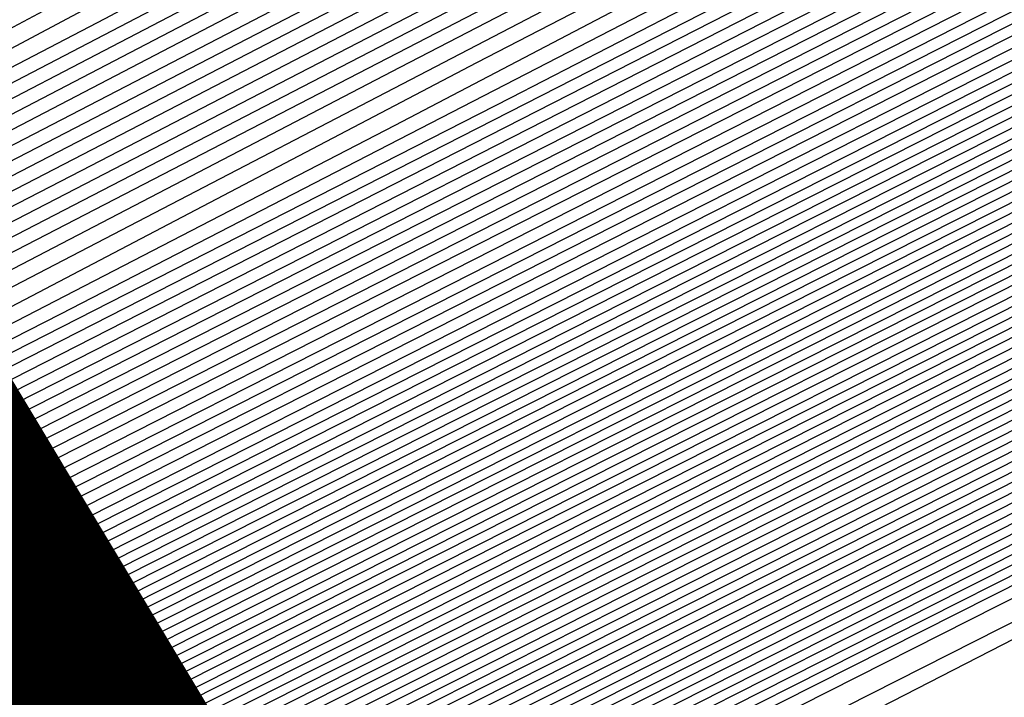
# Model space of a CAD drawing. Extents: x 3249832 to 3255657, y 13789405 to 13793316.
# Tile 428 of 656: x 3254723.48 to 3254725.01, y 13790592.61 to 13790593.66. Entities that reach past the tile are written whole.
import ezdxf

# ---------------------------------------------------------------- set-up
doc = ezdxf.new("R2010")
doc.units = 0
doc.header["$LTSCALE"] = 100
doc.header["$MEASUREMENT"] = 0
for name, color, linetype in [('GRATIO_CON', 10, 'CONTINUOUS'), ('GRATIO_ICON', 7, 'CONTINUOUS'), ('TARGETS_EAST', 7, 'CONTINUOUS')]:
    doc.layers.add(name, color=color, linetype=linetype)

# ---------------------------------------------------------------- blocks, each defined once
blk = doc.blocks.new('Gratio_032316_contours')
at = {"layer": 'GRATIO_CON', "color": 1, "linetype": 'Continuous', "flags": 128}
for points in [[(3254691.847, 13790576.3333), (3254701.1077, 13790580.8598), (3254708.9739, 13790584.7162), (3254713.3691, 13790586.8735), (3254714.9885, 13790587.6701), (3254715.2202, 13790587.7861), (3254715.2212, 13790587.788), (3254715.2224, 13790587.7893), (3254715.2235, 13790587.79), (3254715.2737, 13790587.8141), (3254715.6201, 13790587.9821), (3254716.5592, 13790588.4384), (3254718.2391, 13790589.2556), (3254720.2133, 13790590.2189), (3254721.8868, 13790591.0414), (3254722.8136, 13790591.5079), (3254723.1433, 13790591.6893), (3254723.1747, 13790591.7283), (3254723.5023, 13790591.9176), (3254725.9041, 13790593.1509), (3254732.4543, 13790596.4719), (3254744.2245, 13790602.4199), (3254758.2779, 13790609.5152)], [(3254687.5981, 13790574.316), (3254694.5631, 13790577.6954), (3254702.7425, 13790581.6935), (3254709.6903, 13790585.0996), (3254713.5723, 13790587.005), (3254715.0027, 13790587.7087), (3254715.2076, 13790587.8111), (3254715.2155, 13790587.8162), (3254715.2646, 13790587.8408), (3254715.3952, 13790587.9046), (3254715.6275, 13790588.0179), (3254715.8997, 13790588.1512), (3254716.1297, 13790588.2654), (3254716.6303, 13790588.5199), (3254719.2939, 13790589.8681), (3254726.4082, 13790593.462), (3254739.168, 13790599.9031), (3254754.3988, 13790607.5903), (3254767.8337, 13790614.3719), (3254776.2164, 13790618.6078)], [(3254651.0069, 13790556.9616), (3254655.5123, 13790559.1072), (3254661.3217, 13790561.894), (3254668.1197, 13790565.1602), (3254674.8023, 13790568.3631), (3254680.0684, 13790570.8643), (3254683.1747, 13790572.3015), (3254685.6089, 13790573.4148), (3254689.4165, 13790575.2204), (3254695.9211, 13790578.3765), (3254703.5599, 13790582.1103), (3254710.0485, 13790585.2913), (3254713.674, 13790587.0708), (3254715.0098, 13790587.728), (3254715.2012, 13790587.8237), (3254715.5767, 13790588.0145), (3254718.1988, 13790589.3384), (3254725.3135, 13790592.9288), (3254738.0825, 13790599.3724), (3254753.3307, 13790607.0675), (3254766.7985, 13790613.8657), (3254775.2332, 13790618.1281)], [(3254651.9652, 13790557.4392), (3254656.6382, 13790559.6653), (3254662.6638, 13790562.5558), (3254669.7147, 13790565.9438), (3254676.6453, 13790569.2668), (3254682.1055, 13790571.8639), (3254685.3036, 13790573.3493), (3254687.6804, 13790574.4392), (3254691.2349, 13790576.1249), (3254697.2791, 13790579.0576), (3254704.3773, 13790582.5271), (3254710.4067, 13790585.483), (3254713.7756, 13790587.1366), (3254715.0169, 13790587.7472), (3254715.1948, 13790587.8363), (3254715.5637, 13790588.0238), (3254718.1399, 13790589.3246), (3254725.1298, 13790592.8522), (3254737.6771, 13790599.1838), (3254752.6727, 13790606.7516), (3254765.9448, 13790613.4511), (3254774.3039, 13790617.6754)], [(3254652.9236, 13790557.9168), (3254657.7641, 13790560.2233), (3254664.0059, 13790563.2177), (3254671.3097, 13790566.7274), (3254678.4883, 13790570.1706), (3254684.1427, 13790572.8635), (3254687.4325, 13790574.3972), (3254689.7518, 13790575.4635), (3254693.0532, 13790577.0293), (3254698.6371, 13790579.7386), (3254705.1948, 13790582.9439), (3254710.7649, 13790585.6747), (3254713.8772, 13790587.2023), (3254715.024, 13790587.7665), (3254715.1884, 13790587.8489), (3254715.5508, 13790588.0331), (3254718.0809, 13790589.3107), (3254724.9462, 13790592.7755), (3254737.2717, 13790598.9953), (3254752.0148, 13790606.4357), (3254765.0911, 13790613.0365), (3254773.3746, 13790617.2228)], [(3254651.3, 13790557.2133), (3254654.8403, 13790558.872), (3254660.0158, 13790561.3394), (3254666.6901, 13790564.5414), (3254674.4997, 13790568.2945), (3254682.1743, 13790571.9781), (3254688.2171, 13790574.8626), (3254691.6904, 13790576.4929), (3254693.8947, 13790577.5121), (3254696.69, 13790578.8381), (3254701.3532, 13790581.1008), (3254706.8296, 13790583.7776), (3254711.4814, 13790586.0581), (3254714.0805, 13790587.3339), (3254715.0382, 13790587.8051), (3254715.1756, 13790587.8741), (3254715.5248, 13790588.0517), (3254717.9631, 13790589.2831), (3254724.5788, 13790592.6221), (3254736.4608, 13790598.6182), (3254750.699, 13790605.8039), (3254763.3837, 13790612.2073), (3254771.5159, 13790616.3175)], [(3254652.1439, 13790557.6356), (3254655.7986, 13790559.3495), (3254661.1417, 13790561.8975), (3254668.0321, 13790565.2032), (3254676.0946, 13790569.078), (3254684.0173, 13790572.8819), (3254690.2542, 13790575.8622), (3254693.8193, 13790577.5407), (3254695.9661, 13790578.5364), (3254698.5083, 13790579.7426), (3254702.7112, 13790581.7819), (3254707.647, 13790584.1944), (3254711.8396, 13790586.2498), (3254714.1821, 13790587.3996), (3254715.0454, 13790587.8244), (3254715.1692, 13790587.8867), (3254715.5119, 13790588.061), (3254717.9042, 13790589.2693), (3254724.3952, 13790592.5454), (3254736.0554, 13790598.4297), (3254750.0411, 13790605.488), (3254762.53, 13790611.7927), (3254770.5866, 13790615.8649), (3254774.8217, 13790618.021)], [(3254692.2914, 13790576.8618), (3254695.9482, 13790578.5886), (3254698.0375, 13790579.5607), (3254700.3267, 13790580.647), (3254704.0693, 13790582.4629), (3254708.4644, 13790584.6112), (3254712.1978, 13790586.4415), (3254714.2838, 13790587.4654), (3254715.0525, 13790587.8436), (3254715.1628, 13790587.899), (3254715.1638, 13790587.9005), (3254715.1651, 13790587.902), (3254715.1662, 13790587.9033), (3254715.5018, 13790588.0733), (3254717.8471, 13790589.2573), (3254724.2124, 13790592.4695), (3254735.6502, 13790598.2414), (3254749.3832, 13790605.1722), (3254761.6763, 13790611.3781), (3254769.6572, 13790615.4123), (3254773.9041, 13790617.5743)], [(3254687.7034, 13790574.6894), (3254694.3286, 13790577.8614), (3254698.0771, 13790579.6365), (3254700.109, 13790580.5851), (3254702.1451, 13790581.5514), (3254705.4273, 13790583.144), (3254709.2818, 13790585.0281), (3254712.556, 13790586.6332), (3254714.3854, 13790587.5311), (3254715.0596, 13790587.8629), (3254715.1564, 13790587.9115), (3254715.1574, 13790587.913), (3254715.1587, 13790587.9145), (3254715.1597, 13790587.9158), (3254715.4888, 13790588.0826), (3254717.7882, 13790589.2435), (3254724.0287, 13790592.3929), (3254735.2448, 13790598.0529), (3254748.7253, 13790604.8563), (3254760.8226, 13790610.9635), (3254768.7279, 13790614.9597), (3254772.9866, 13790617.1276)], [(3254691.3894, 13790576.4969), (3254698.4029, 13790579.8606), (3254702.3349, 13790581.7322), (3254704.2518, 13790582.6337), (3254705.7818, 13790583.3603), (3254708.1433, 13790584.5061), (3254710.9167, 13790585.8617), (3254713.2724, 13790587.0166), (3254714.5887, 13790587.6627), (3254715.0738, 13790587.9014), (3254715.1436, 13790587.9366), (3254715.1446, 13790587.938), (3254715.1458, 13790587.9395), (3254715.1469, 13790587.941), (3254715.4628, 13790588.1013), (3254717.6703, 13790589.2159), (3254723.6614, 13790592.2395), (3254734.4339, 13790597.6758), (3254747.4094, 13790604.2245), (3254759.1152, 13790610.1344), (3254766.8692, 13790614.0544), (3254771.1515, 13790616.2343)], [(3254684.0695, 13790572.9958), (3254693.2324, 13790577.4007), (3254700.4401, 13790580.8601), (3254704.4638, 13790582.78), (3254706.3233, 13790583.658), (3254707.6001, 13790584.2647), (3254709.5014, 13790585.1872), (3254711.7343, 13790586.2788), (3254713.6314, 13790587.2092), (3254714.6921, 13790587.7304), (3254715.0837, 13790587.9238), (3254715.1405, 13790587.9531), (3254715.4499, 13790588.1105), (3254717.6114, 13790589.2021), (3254723.4777, 13790592.1629), (3254734.0285, 13790597.4873), (3254746.7515, 13790603.9086), (3254758.2615, 13790609.7198), (3254765.9399, 13790613.6018), (3254770.2339, 13790615.7876), (3254772.3576, 13790616.8983)], [(3254685.6645, 13790573.7793), (3254695.0754, 13790578.3044), (3254702.4773, 13790581.8597), (3254706.5928, 13790583.8279), (3254708.3947, 13790584.6823), (3254709.4185, 13790585.1691), (3254710.8594, 13790585.8683), (3254712.5517, 13790586.6956), (3254713.9896, 13790587.4009), (3254714.7937, 13790587.7962), (3254715.0908, 13790587.9432), (3254715.1341, 13790587.9658), (3254715.4369, 13790588.1198), (3254717.5524, 13790589.1883), (3254723.294, 13790592.0862), (3254733.6231, 13790597.2988), (3254746.0936, 13790603.5927), (3254757.4078, 13790609.3052), (3254765.0105, 13790613.1491), (3254769.3164, 13790615.3409), (3254771.4825, 13790616.4728)], [(3254687.2595, 13790574.5629), (3254696.9184, 13790579.2082), (3254704.5144, 13790582.8593), (3254708.7217, 13790584.8757), (3254710.4661, 13790585.7067), (3254711.2369, 13790586.0736), (3254712.2174, 13790586.5494), (3254713.3691, 13790587.1124), (3254714.3478, 13790587.5926), (3254714.8953, 13790587.862), (3254715.0978, 13790587.9625), (3254715.1276, 13790587.9785), (3254715.4239, 13790588.1292), (3254717.4935, 13790589.1745), (3254723.1104, 13790592.0095), (3254733.2176, 13790597.1102), (3254745.4357, 13790603.2768), (3254756.5541, 13790608.8906), (3254764.0812, 13790612.6965), (3254768.3988, 13790614.8943), (3254770.6075, 13790616.0472), (3254771.7108, 13790616.6657)], [(3254690.4495, 13790576.13), (3254700.6044, 13790581.0157), (3254708.5888, 13790584.8585), (3254712.9795, 13790586.9715), (3254714.609, 13790587.7553), (3254714.8736, 13790587.8824), (3254714.9335, 13790587.9115), (3254715.004, 13790587.9462), (3254715.0642, 13790587.9761), (3254715.0986, 13790587.9937), (3254715.112, 13790588.0013), (3254715.1148, 13790588.0038), (3254715.3979, 13790588.1479), (3254717.3756, 13790589.147), (3254722.743, 13790591.8562), (3254732.4068, 13790596.7332), (3254744.1198, 13790602.645), (3254754.8468, 13790608.0614), (3254762.2225, 13790611.7913), (3254766.5637, 13790614.0009), (3254768.8573, 13790615.1961), (3254770.0169, 13790615.8415), (3254770.6619, 13790616.237), (3254771.3382, 13790616.6417)], [(3254691.3246, 13790576.5671), (3254701.2561, 13790581.3455), (3254709.0349, 13790585.09), (3254713.3077, 13790587.1475), (3254714.8826, 13790587.9066), (3254715.1084, 13790588.0164), (3254715.3849, 13790588.1572), (3254717.3167, 13790589.1332), (3254722.5594, 13790591.7795), (3254732.0013, 13790596.5446), (3254743.4619, 13790602.3291), (3254753.9931, 13790607.6468), (3254761.2932, 13790611.3386), (3254765.6461, 13790613.5543), (3254767.9823, 13790614.7706), (3254769.17, 13790615.4294), (3254769.8305, 13790615.8319), (3254770.5233, 13790616.2441), (3254771.6468, 13790616.8582)], [(3254692.0922, 13790576.9523), (3254701.7295, 13790581.5891), (3254709.2424, 13790585.2057), (3254713.3647, 13790587.1907), (3254714.8842, 13790587.9231), (3254715.102, 13790588.0291), (3254715.3719, 13790588.1666), (3254717.2577, 13790589.1194), (3254722.3757, 13790591.7029), (3254731.5959, 13790596.3561), (3254742.804, 13790602.0133), (3254753.1394, 13790607.2322), (3254760.3638, 13790610.886), (3254764.7286, 13790613.1076), (3254767.1072, 13790614.345), (3254768.3231, 13790615.0173), (3254768.9992, 13790615.4268), (3254769.7083, 13790615.8466), (3254770.8588, 13790616.474), (3254772.2008, 13790617.2017)], [(3254683.086, 13790572.6396), (3254692.8597, 13790577.3375), (3254702.2029, 13790581.8327), (3254709.4499, 13790585.3213), (3254713.4218, 13790587.234), (3254714.8858, 13790587.9396), (3254715.0956, 13790588.0417), (3254715.359, 13790588.1759), (3254717.1988, 13790589.1056), (3254722.192, 13790591.6262), (3254731.1905, 13790596.1676), (3254742.1461, 13790601.6974), (3254752.2857, 13790606.8176), (3254759.4345, 13790610.4334), (3254763.811, 13790612.6609), (3254766.2321, 13790613.9195), (3254767.4761, 13790614.6052), (3254768.1678, 13790615.0216), (3254768.8934, 13790615.4491), (3254770.0708, 13790616.0899), (3254771.4446, 13790616.8335)], [(3254685.0376, 13790573.6106), (3254694.3948, 13790578.1075), (3254703.1496, 13790582.3192), (3254709.8648, 13790585.5517), (3254713.5359, 13790587.3196), (3254714.8889, 13790587.9721), (3254715.0828, 13790588.0668), (3254715.333, 13790588.1946), (3254717.0809, 13790589.0781), (3254721.8247, 13790591.4729), (3254730.3796, 13790595.7905), (3254740.8302, 13790601.0656), (3254750.5783, 13790605.9885), (3254757.5758, 13790609.5281), (3254761.9759, 13790611.7676), (3254764.482, 13790613.0684), (3254765.7823, 13790613.781), (3254766.5051, 13790614.2114), (3254767.2635, 13790614.6541), (3254768.4947, 13790615.3216), (3254769.9322, 13790616.0971), (3254771.1334, 13790616.7816)], [(3254686.0134, 13790574.0961), (3254695.1623, 13790578.4926), (3254703.623, 13790582.5627), (3254710.0723, 13790585.6672), (3254713.5929, 13790587.3627), (3254714.8905, 13790587.9885), (3254715.0765, 13790588.0794), (3254715.32, 13790588.2039), (3254717.022, 13790589.0643), (3254721.641, 13790591.3962), (3254729.9742, 13790595.602), (3254740.1723, 13790600.7497), (3254749.7246, 13790605.5739), (3254756.6465, 13790609.0755), (3254761.0584, 13790611.3209), (3254763.6069, 13790612.6429), (3254764.9354, 13790613.3689), (3254765.6738, 13790613.8062), (3254766.4486, 13790614.2565), (3254767.7067, 13790614.9375), (3254769.176, 13790615.729), (3254770.4045, 13790616.4267), (3254771.0551, 13790616.8757), (3254771.2495, 13790617.1191)], [(3254686.9892, 13790574.5817), (3254695.9299, 13790578.8778), (3254704.0964, 13790582.8062), (3254710.2798, 13790585.7827), (3254713.65, 13790587.4058), (3254714.8921, 13790588.0049), (3254715.0701, 13790588.092), (3254715.307, 13790588.2133), (3254716.963, 13790589.0505), (3254721.4573, 13790591.3195), (3254729.5688, 13790595.4135), (3254739.5144, 13790600.4338), (3254748.8709, 13790605.1593)], [(3254687.965, 13790575.0672), (3254696.6974, 13790579.2629), (3254704.5698, 13790583.0496), (3254710.4873, 13790585.8981), (3254713.707, 13790587.4489), (3254714.8937, 13790588.0213), (3254715.0637, 13790588.1046), (3254715.2941, 13790588.2226), (3254716.9041, 13790589.0367), (3254721.2737, 13790591.2429), (3254729.1633, 13790595.2249), (3254738.8565, 13790600.1179), (3254748.0172, 13790604.7447)], [(3254689.9166, 13790576.0383), (3254698.2325, 13790580.0332), (3254705.5166, 13790583.5369), (3254710.9023, 13790586.1303), (3254714.0382, 13790587.647), (3254716.632, 13790588.9334), (3254720.906, 13790591.0888), (3254728.3524, 13790594.8476), (3254737.5406, 13790599.4861), (3254746.3098, 13790603.9155)], [(3254690.8924, 13790576.5238), (3254699.0001, 13790580.4183), (3254705.9899, 13790583.7804), (3254711.1098, 13790586.2458), (3254714.0887, 13790587.6869), (3254716.581, 13790588.9235), (3254720.7224, 13790591.0121), (3254727.947, 13790594.6591), (3254736.8827, 13790599.1702), (3254745.4561, 13790603.5009)], [(3254691.8683, 13790577.0094), (3254699.7676, 13790580.8035), (3254706.4633, 13790584.0239), (3254711.3173, 13790586.3613), (3254714.1392, 13790587.7268), (3254716.5301, 13790588.9136), (3254720.5388, 13790590.9355), (3254727.5416, 13790594.4706), (3254736.2248, 13790598.8543), (3254744.6024, 13790603.0863), (3254751.0704, 13790606.3597)], [(3254684.5147, 13790573.5023), (3254692.8441, 13790577.4949), (3254700.5352, 13790581.1886), (3254706.9367, 13790584.2674), (3254711.5248, 13790586.4768), (3254714.1897, 13790587.7666), (3254716.4792, 13790588.9036), (3254720.3552, 13790590.8588), (3254727.1361, 13790594.2821), (3254735.5669, 13790598.5384), (3254743.7487, 13790602.6718), (3254750.1411, 13790605.9071)], [(3254686.5494, 13790574.5139), (3254694.7957, 13790578.466), (3254702.0703, 13790581.9589), (3254707.8835, 13790584.7544), (3254711.9397, 13790586.7079), (3254714.2907, 13790587.8464), (3254716.3774, 13790588.8837), (3254719.9879, 13790590.7055), (3254726.3253, 13790593.905), (3254734.251, 13790597.9066), (3254742.0413, 13790601.8426), (3254748.2824, 13790605.0018)], [(3254687.5668, 13790575.0197), (3254695.7715, 13790578.9516), (3254702.8378, 13790582.344), (3254708.3569, 13790584.9979), (3254712.1472, 13790586.8234), (3254714.3412, 13790587.8862), (3254716.3265, 13790588.8738), (3254719.8043, 13790590.6289), (3254725.9199, 13790593.7165), (3254733.5931, 13790597.5908), (3254741.1877, 13790601.428), (3254747.3531, 13790604.5492)], [(3254688.5842, 13790575.5255), (3254696.7473, 13790579.4371), (3254703.6054, 13790582.7292), (3254708.8303, 13790585.2414), (3254712.3547, 13790586.9389), (3254714.3917, 13790587.9261), (3254716.2755, 13790588.8639), (3254719.6207, 13790590.5522), (3254725.5145, 13790593.528), (3254732.9352, 13790597.2749), (3254740.334, 13790601.0134), (3254746.4237, 13790604.0966)], [(3254689.6015, 13790576.0313), (3254697.7231, 13790579.9226), (3254704.3729, 13790583.1143), (3254709.3036, 13790585.4849), (3254712.5622, 13790587.0544), (3254714.4422, 13790587.966), (3254716.2246, 13790588.8539), (3254719.4371, 13790590.4756), (3254725.1091, 13790593.3394), (3254732.2773, 13790596.959), (3254739.4803, 13790600.5988), (3254745.4944, 13790603.644)], [(3254691.6363, 13790577.0429), (3254699.6748, 13790580.8937), (3254705.908, 13790583.8846), (3254710.2504, 13790585.9718), (3254712.9771, 13790587.2855), (3254714.5432, 13790588.0457), (3254716.1228, 13790588.834), (3254719.0698, 13790590.3223), (3254724.2982, 13790592.9624), (3254730.9614, 13790596.3272), (3254737.7729, 13790599.7696), (3254743.6357, 13790602.7387), (3254748.2126, 13790605.0675)], [(3254692.6536, 13790577.5487), (3254700.6506, 13790581.3793), (3254706.6756, 13790584.2697), (3254710.7238, 13790586.2153), (3254713.1846, 13790587.401), (3254714.5937, 13790588.0856), (3254716.0719, 13790588.8241), (3254718.8862, 13790590.2456), (3254723.8928, 13790592.7739), (3254730.3035, 13790596.0113), (3254736.9192, 13790599.355), (3254742.7064, 13790602.2861), (3254747.295, 13790604.6208)], [(3254685.2107, 13790574.0117), (3254693.671, 13790578.0546), (3254701.6264, 13790581.8648), (3254707.4431, 13790584.6548), (3254711.1972, 13790586.4588), (3254713.3921, 13790587.5165), (3254714.6442, 13790588.1255), (3254716.0209, 13790588.8142), (3254718.7026, 13790590.169), (3254723.4874, 13790592.5853), (3254729.6456, 13790595.6954), (3254736.0655, 13790598.9404), (3254741.777, 13790601.8334), (3254746.3775, 13790604.1742)], [(3254686.1555, 13790574.4828), (3254694.6884, 13790578.5604), (3254702.6022, 13790582.3504), (3254708.2106, 13790585.04), (3254711.6706, 13790586.7023), (3254713.5996, 13790587.6321), (3254714.6947, 13790588.1653), (3254715.97, 13790588.8042), (3254718.519, 13790590.0923), (3254723.082, 13790592.3968), (3254728.9877, 13790595.3795), (3254735.2118, 13790598.5259), (3254740.8477, 13790601.3808), (3254745.4599, 13790603.7275)], [(3254688.0451, 13790575.4249), (3254696.7231, 13790579.572), (3254704.5538, 13790583.3214), (3254709.7457, 13790585.8102), (3254712.6173, 13790587.189), (3254714.0145, 13790587.8622), (3254714.6772, 13790588.1834), (3254714.921, 13790588.3035), (3254714.9555, 13790588.3228), (3254715.0737, 13790588.3847), (3254715.9023, 13790588.8045), (3254718.1514, 13790589.9405), (3254722.271, 13790592.0202), (3254727.6719, 13790594.7478), (3254733.5044, 13790597.6967), (3254738.989, 13790600.4756), (3254743.6248, 13790602.8341), (3254746.9805, 13790604.5574)], [(3254688.9898, 13790575.8959), (3254697.7405, 13790580.0778), (3254705.5297, 13790583.8072), (3254710.5133, 13790586.1957), (3254713.0907, 13790587.4331), (3254714.222, 13790587.9784), (3254714.7343, 13790588.2272), (3254714.9226, 13790588.3206), (3254714.9492, 13790588.336), (3254715.0608, 13790588.3945), (3254715.8434, 13790588.791), (3254717.9677, 13790589.864), (3254721.8656, 13790591.8317), (3254727.0139, 13790594.4319), (3254732.6507, 13790597.2821), (3254738.0597, 13790600.0229), (3254742.7072, 13790602.3875), (3254746.1055, 13790604.1319)], [(3254689.9346, 13790576.367), (3254698.7579, 13790580.5836), (3254706.5055, 13790584.2927), (3254711.2809, 13790586.5807), (3254713.5641, 13790587.6764), (3254714.4295, 13790588.0938), (3254714.7913, 13790588.2703), (3254714.9242, 13790588.3372), (3254714.9428, 13790588.3489), (3254715.0479, 13790588.4041), (3254715.7845, 13790588.7774), (3254717.7841, 13790589.7874), (3254721.4602, 13790591.6432), (3254726.356, 13790594.116), (3254731.797, 13790596.8675), (3254737.1303, 13790599.5703), (3254741.7897, 13790601.9408), (3254745.2304, 13790603.7063)], [(3254690.8794, 13790576.838), (3254699.7752, 13790581.0894), (3254707.4813, 13790584.7781), (3254712.0484, 13790586.9658), (3254714.0375, 13790587.9198), (3254714.637, 13790588.2092), (3254714.8484, 13790588.3135), (3254714.9258, 13790588.3538), (3254714.9365, 13790588.3618), (3254715.0349, 13790588.4138), (3254715.7256, 13790588.7638), (3254717.6004, 13790589.7108), (3254721.0548, 13790591.4547), (3254725.6981, 13790593.8001), (3254730.9433, 13790596.4529), (3254736.201, 13790599.1177), (3254740.8721, 13790601.4941), (3254744.3553, 13790603.2808), (3254746.3031, 13790604.3029)], [(3254692.4887, 13790577.6457), (3254701.3754, 13790581.893), (3254708.9279, 13790585.5089), (3254713.1479, 13790587.5316), (3254714.7022, 13790588.2788), (3254714.9237, 13790588.3879), (3254715.009, 13790588.4331), (3254715.6077, 13790588.7367), (3254717.2331, 13790589.5577), (3254720.2439, 13790591.0777), (3254724.3823, 13790593.1684), (3254729.2359, 13790595.6237), (3254734.3423, 13790598.2124), (3254739.037, 13790600.6008), (3254742.6052, 13790602.4297), (3254744.6092, 13790603.4787), (3254745.7211, 13790604.0829)], [(3254685.5623, 13790574.3682), (3254692.9579, 13790577.8894), (3254701.6558, 13790582.0461), (3254709.0481, 13790585.5838), (3254713.1792, 13790587.561), (3254714.7014, 13790588.2896), (3254714.9188, 13790588.3948), (3254714.9975, 13790588.4372), (3254715.5498, 13790588.7195), (3254717.0499, 13790589.4795), (3254719.8386, 13790590.8887), (3254723.7244, 13790592.8524), (3254728.3822, 13790595.2091), (3254733.413, 13790597.7598), (3254738.1195, 13790600.1541), (3254741.7301, 13790602.0041), (3254743.7623, 13790603.0666), (3254744.8898, 13790603.6778)], [(3254686.1924, 13790574.6882), (3254693.4274, 13790578.1329), (3254701.9363, 13790582.1993), (3254709.1682, 13790585.6599), (3254713.2098, 13790587.5938), (3254714.6992, 13790588.3063), (3254714.9121, 13790588.4088), (3254714.9844, 13790588.4475), (3254715.4908, 13790588.7062), (3254716.8662, 13790589.403), (3254719.4332, 13790590.7003), (3254723.0664, 13790592.5365), (3254727.5286, 13790594.7946), (3254732.4837, 13790597.3072), (3254737.2019, 13790599.7074), (3254740.855, 13790601.5786), (3254742.9154, 13790602.6545), (3254744.0584, 13790603.2727), (3254745.2603, 13790603.921)], [(3254686.8224, 13790575.0082), (3254693.8968, 13790578.3764), (3254702.2169, 13790582.3524), (3254709.2883, 13790585.736), (3254713.2404, 13790587.6267), (3254714.6969, 13790588.3229), (3254714.9054, 13790588.4228), (3254714.9712, 13790588.4578), (3254715.4318, 13790588.693), (3254716.6825, 13790589.3266), (3254719.0277, 13790590.5118), (3254722.4085, 13790592.2206), (3254726.6749, 13790594.38), (3254731.5543, 13790596.8545), (3254736.2844, 13790599.2608), (3254739.9799, 13790601.153), (3254742.0685, 13790602.2424), (3254743.2271, 13790602.8675), (3254744.4453, 13790603.5235), (3254746.4302, 13790604.5655)], [(3254688.0825, 13790575.6481), (3254694.8356, 13790578.8633), (3254702.778, 13790582.6587), (3254709.5285, 13790585.8883), (3254713.3016, 13790587.6925), (3254714.6925, 13790588.3563), (3254714.8919, 13790588.4508), (3254714.9449, 13790588.4784), (3254715.3138, 13790588.6665), (3254716.3151, 13790589.1737), (3254718.2169, 13790590.1349), (3254721.0927, 13790591.5889), (3254724.9675, 13790593.5508), (3254729.6956, 13790595.9493), (3254734.4493, 13790598.3674), (3254738.2298, 13790600.3019), (3254740.3746, 13790601.4183), (3254741.5643, 13790602.0572), (3254742.8154, 13790602.7285), (3254744.8542, 13790603.7972)], [(3254688.7126, 13790575.9681), (3254695.3051, 13790579.1068), (3254703.0585, 13790582.8118), (3254709.6486, 13790585.9644), (3254713.3321, 13790587.7254), (3254714.6902, 13790588.373), (3254714.8852, 13790588.4648), (3254714.9318, 13790588.4887), (3254715.2548, 13790588.6532), (3254716.1314, 13790589.0973), (3254717.8114, 13790589.9464), (3254720.4348, 13790591.273), (3254724.1138, 13790593.1362), (3254728.7663, 13790595.4966), (3254733.5317, 13790597.9207), (3254737.3547, 13790599.8764), (3254739.5277, 13790601.0062), (3254740.733, 13790601.6521), (3254742.0005, 13790602.331), (3254744.0662, 13790603.4131), (3254746.4898, 13790604.6831)], [(3254689.3426, 13790576.2881), (3254695.7745, 13790579.3503), (3254703.3391, 13790582.965), (3254709.7687, 13790586.0406), (3254713.3627, 13790587.7583), (3254714.688, 13790588.3896), (3254714.8784, 13790588.4788), (3254714.9186, 13790588.4989), (3254715.1958, 13790588.64), (3254715.9477, 13790589.0209), (3254717.406, 13790589.758), (3254719.7768, 13790590.9571), (3254723.2601, 13790592.7216), (3254727.837, 13790595.044), (3254732.6141, 13790597.4741), (3254736.4797, 13790599.4508), (3254738.6808, 13790600.5941), (3254739.9016, 13790601.247), (3254741.1856, 13790601.9335), (3254743.2781, 13790603.029), (3254745.7336, 13790604.3149)], [(3254689.9727, 13790576.6081), (3254696.2439, 13790579.5938), (3254703.6196, 13790583.1181), (3254709.8888, 13790586.1167), (3254713.3933, 13790587.7912), (3254714.6858, 13790588.4063), (3254714.8717, 13790588.4927), (3254714.9055, 13790588.5092), (3254715.1367, 13790588.6267), (3254715.764, 13790588.9444), (3254717.0006, 13790589.5695), (3254719.1189, 13790590.6412), (3254722.4064, 13790592.307), (3254726.9076, 13790594.5914), (3254731.6966, 13790597.0274), (3254735.6046, 13790599.0253), (3254737.8339, 13790600.182), (3254739.0703, 13790600.8418), (3254740.3706, 13790601.5359), (3254742.4901, 13790602.6448), (3254744.9774, 13790603.9467)], [(3254691.2328, 13790577.248), (3254697.1828, 13790580.0808), (3254704.1807, 13790583.4244), (3254710.129, 13790586.269), (3254713.4545, 13790587.8569), (3254714.6813, 13790588.4397), (3254714.8582, 13790588.5207), (3254714.8792, 13790588.5298), (3254715.0187, 13790588.6002), (3254715.3966, 13790588.7916), (3254716.1897, 13790589.1926), (3254717.8031, 13790590.0095), (3254720.699, 13790591.4778), (3254725.0489, 13790593.6861), (3254729.8615, 13790596.1341), (3254733.8544, 13790598.1742), (3254736.14, 13790599.3578), (3254737.4076, 13790600.0316), (3254738.7408, 13790600.7409), (3254740.9141, 13790601.8765), (3254743.4649, 13790603.2103), (3254745.6215, 13790604.3595)], [(3254691.8629, 13790577.568), (3254697.6522, 13790580.3243), (3254704.4611, 13790583.5777), (3254710.2485, 13790586.3458), (3254713.4835, 13790587.8913), (3254714.6768, 13790588.4585), (3254714.8489, 13790588.537), (3254714.8506, 13790588.5348), (3254714.8518, 13790588.5334), (3254714.8527, 13790588.5327), (3254714.8664, 13790588.5395), (3254714.9598, 13790588.5869), (3254715.2129, 13790588.7152), (3254715.7842, 13790589.0041), (3254717.1452, 13790589.6936), (3254719.8453, 13790591.0632), (3254724.1196, 13790593.2335), (3254728.9439, 13790595.6874)], [(3254692.4929, 13790577.888), (3254698.1216, 13790580.5678), (3254704.7416, 13790583.7309), (3254710.3685, 13790586.422), (3254713.514, 13790587.9243), (3254714.6743, 13790588.4754), (3254714.8419, 13790588.5514), (3254714.8437, 13790588.549), (3254714.8451, 13790588.5474), (3254714.846, 13790588.5466), (3254714.8533, 13790588.5497), (3254714.9007, 13790588.5737), (3254715.0292, 13790588.6387), (3254715.3788, 13790588.8157), (3254716.4872, 13790589.3777), (3254718.9916, 13790590.6487), (3254723.1903, 13790592.7809), (3254728.0264, 13790595.2407)], [(3254690.0632, 13790576.7709), (3254693.123, 13790578.2079), (3254698.591, 13790580.8113), (3254705.0221, 13790583.884), (3254710.4885, 13790586.4982), (3254713.5444, 13790587.9574), (3254714.6719, 13790588.4924), (3254714.8349, 13790588.5658), (3254714.9582, 13790588.6248), (3254715.8092, 13790589.0544), (3254718.1159, 13790590.2241), (3254722.2424, 13790592.3192), (3254727.097, 13790594.7881), (3254731.2239, 13790596.8948), (3254733.5977, 13790598.1207), (3254734.9133, 13790598.8161), (3254736.296, 13790599.5483), (3254738.55, 13790600.7241), (3254741.1963, 13790602.1057), (3254743.4348, 13790603.2948), (3254744.6662, 13790603.9913), (3254745.0955, 13790604.2901)], [(3254691.5031, 13790577.4953), (3254694.3831, 13790578.8479), (3254699.5299, 13790581.2982), (3254705.5832, 13790584.1904), (3254710.7286, 13790586.6506), (3254713.6053, 13790588.0234), (3254714.6669, 13790588.5263), (3254714.8207, 13790588.5949), (3254714.8226, 13790588.5922), (3254714.824, 13790588.5906), (3254714.8248, 13790588.5899), (3254714.9363, 13790588.6462), (3254715.7142, 13790589.0415), (3254717.8254, 13790590.114), (3254721.6036, 13790592.0332), (3254726.0488, 13790594.2943), (3254729.8279, 13790596.2235)], [(3254692.223, 13790577.8575), (3254695.0131, 13790579.1679), (3254699.9993, 13790581.5417), (3254705.8637, 13790584.3435), (3254710.8487, 13790586.7268), (3254713.6358, 13790588.0564), (3254714.6644, 13790588.5433), (3254714.8135, 13790588.6094), (3254714.8155, 13790588.6067), (3254714.8167, 13790588.6052), (3254714.8175, 13790588.6047), (3254714.9237, 13790588.6587), (3254715.6658, 13790589.036), (3254717.6798, 13790590.0593), (3254721.2841, 13790591.8904), (3254725.5247, 13790594.0474), (3254729.1299, 13790595.8879)], [(3254691.9397, 13790577.7794), (3254692.9429, 13790578.2197), (3254695.6432, 13790579.4879), (3254700.4687, 13790581.7852), (3254706.1444, 13790584.4965), (3254710.9692, 13790586.8024), (3254713.6674, 13790588.0883), (3254714.6638, 13790588.5586), (3254714.8084, 13790588.6225), (3254714.9107, 13790588.672), (3254715.6173, 13790589.0306), (3254717.5342, 13790590.0047), (3254720.9645, 13790591.7475), (3254725.0006, 13790593.8006), (3254728.4319, 13790595.5522)], [(3254692.538, 13790578.1391), (3254692.693, 13790578.1563), (3254693.6629, 13790578.5819), (3254696.2732, 13790579.8078), (3254700.9381, 13790582.0287), (3254706.4249, 13790584.6497), (3254711.0892, 13790586.8787), (3254713.6977, 13790588.1215), (3254714.661, 13790588.5758), (3254714.801, 13790588.6374), (3254714.8981, 13790588.6844), (3254715.5689, 13790589.0251), (3254717.3886, 13790589.95), (3254720.645, 13790591.6047), (3254724.4765, 13790593.5537), (3254727.7338, 13790595.2166)], [(3254692.4376, 13790578.3629), (3254693.5455, 13790578.8053), (3254693.973, 13790578.9262), (3254694.0553, 13790578.894), (3254694.1997, 13790578.91), (3254695.1028, 13790579.3063), (3254697.5333, 13790580.4478), (3254701.877, 13790582.5157), (3254706.986, 13790584.9561), (3254711.3292, 13790587.0312), (3254713.7583, 13790588.1878), (3254714.6556, 13790588.6103), (3254714.7861, 13790588.6673), (3254714.873, 13790588.7094), (3254715.4721, 13790589.0141), (3254717.0973, 13790589.8407), (3254720.006, 13790591.3189), (3254723.4283, 13790593.06), (3254726.3378, 13790594.5453), (3254728.0364, 13790595.4225)], [(3254691.1475, 13790577.8377), (3254693.1821, 13790578.7265), (3254694.3011, 13790579.1761), (3254694.732, 13790579.3012), (3254694.814, 13790579.2715), (3254694.9531, 13790579.2868), (3254695.8227, 13790579.6685), (3254698.1634, 13790580.7678), (3254702.3464, 13790582.7592), (3254707.2665, 13790585.1092), (3254711.4492, 13790587.1075), (3254713.7886, 13790588.221), (3254714.6529, 13790588.6275), (3254714.7787, 13790588.6822), (3254714.8604, 13790588.7218), (3254715.4237, 13790589.0086), (3254716.9517, 13790589.786), (3254719.6864, 13790591.1761), (3254722.9042, 13790592.8131), (3254725.6398, 13790594.2097), (3254727.242, 13790595.0371)], [(3254691.8705, 13790578.1904), (3254693.9267, 13790579.0902), (3254695.0567, 13790579.5469), (3254695.491, 13790579.6762), (3254695.5727, 13790579.6489), (3254695.7064, 13790579.6637), (3254696.5427, 13790580.0307), (3254698.7935, 13790581.0877), (3254702.8158, 13790583.0027), (3254707.547, 13790585.2624), (3254711.5691, 13790587.1837), (3254713.8189, 13790588.2542), (3254714.6502, 13790588.6447), (3254714.7713, 13790588.6972), (3254714.8479, 13790588.7343), (3254715.3752, 13790589.003), (3254716.8061, 13790589.7314), (3254719.3669, 13790591.0332), (3254722.3801, 13790592.5662), (3254724.9418, 13790593.874), (3254726.4475, 13790594.6516), (3254727.4901, 13790595.1998)], [(3254692.5936, 13790578.5431), (3254694.6713, 13790579.4538), (3254695.8124, 13790579.9177), (3254696.25, 13790580.0512), (3254696.3314, 13790580.0263), (3254696.4597, 13790580.0405), (3254697.2626, 13790580.3929), (3254699.4235, 13790581.4077), (3254703.2852, 13790583.2462), (3254707.8275, 13790585.4156), (3254711.6891, 13790587.26), (3254713.8492, 13790588.2873), (3254714.6475, 13790588.662), (3254714.7639, 13790588.7121), (3254714.8353, 13790588.7468), (3254715.3268, 13790588.9975), (3254716.6604, 13790589.6767), (3254719.0474, 13790590.8904), (3254721.856, 13790592.3194), (3254724.2438, 13790593.5384), (3254725.6531, 13790594.2662), (3254726.6653, 13790594.798), (3254728.1466, 13790595.5731)], [(3254700.6836, 13790582.0477), (3254704.2241, 13790583.7332), (3254708.3885, 13790585.7219), (3254711.9291, 13790587.4125), (3254713.9098, 13790588.3537), (3254714.642, 13790588.6964), (3254714.749, 13790588.742), (3254714.8102, 13790588.7717), (3254715.23, 13790588.9865), (3254716.3692, 13790589.5674), (3254718.4083, 13790590.6046), (3254720.8078, 13790591.8256), (3254722.8477, 13790592.8671), (3254724.0641, 13790593.4953), (3254725.0157, 13790593.9944), (3254726.5167, 13790594.7781), (3254729.0938, 13790596.1143)], [(3254701.3137, 13790582.3677), (3254704.6935, 13790583.9767), (3254708.669, 13790585.8752), (3254712.049, 13790587.489), (3254713.94, 13790588.3874), (3254714.6391, 13790588.7144), (3254714.7414, 13790588.7579), (3254714.7974, 13790588.785), (3254715.1815, 13790588.9815), (3254716.2235, 13790589.513), (3254718.0888, 13790590.4619), (3254720.2837, 13790591.5788), (3254722.1497, 13790592.5315), (3254723.2697, 13790593.1098), (3254724.1909, 13790593.5926), (3254725.7018, 13790594.3806), (3254728.3058, 13790595.7302)], [(3254701.9437, 13790582.6876), (3254705.1629, 13790584.2202), (3254708.9495, 13790586.0285), (3254712.1689, 13790587.5656), (3254713.9701, 13790588.4213), (3254714.6361, 13790588.7328), (3254714.7336, 13790588.7741), (3254714.7846, 13790588.7985), (3254715.1329, 13790588.9767), (3254716.0778, 13790589.4587), (3254717.7692, 13790590.3191), (3254719.7596, 13790591.3319), (3254721.4517, 13790592.1958), (3254722.4752, 13790592.7244), (3254723.3661, 13790593.1908), (3254724.8869, 13790593.9831), (3254727.5178, 13790595.346)], [(3254702.5738, 13790583.0076), (3254705.6323, 13790584.4637), (3254709.2299, 13790586.1817), (3254712.2886, 13790587.6421), (3254713.9998, 13790588.455), (3254714.6326, 13790588.7506), (3254714.7255, 13790588.7888), (3254714.7273, 13790588.7861), (3254714.7281, 13790588.7855), (3254714.7281, 13790588.7864), (3254714.7724, 13790588.8109), (3254715.0843, 13790588.9718), (3254715.9321, 13790589.4043), (3254717.4497, 13790590.1763), (3254719.2354, 13790591.0851), (3254720.7537, 13790591.8602), (3254721.6807, 13790592.3389), (3254722.5413, 13790592.7889), (3254724.0719, 13790593.5856), (3254726.7297, 13790594.9619), (3254729.8532, 13790596.5828)], [(3254703.8339, 13790583.6476), (3254706.5712, 13790584.9507), (3254709.7909, 13790586.4883), (3254712.5282, 13790587.7952), (3254714.0597, 13790588.5228), (3254714.626, 13790588.7873), (3254714.7093, 13790588.8215), (3254714.7111, 13790588.8191), (3254714.7121, 13790588.8186), (3254714.7123, 13790588.8193), (3254714.7466, 13790588.8382), (3254714.9871, 13790588.9622), (3254715.6406, 13790589.2957), (3254716.8106, 13790589.8908), (3254718.1872, 13790590.5913), (3254719.3576, 13790591.1889), (3254720.0918, 13790591.568), (3254720.8917, 13790591.9853), (3254722.442, 13790592.7905), (3254725.1537, 13790594.1936), (3254728.3408, 13790595.8464)], [(3254703.0221, 13790583.2904), (3254704.4639, 13790583.9676), (3254707.0406, 13790585.1942), (3254710.0713, 13790586.6415), (3254712.6481, 13790587.8718), (3254714.0896, 13790588.5567), (3254714.6228, 13790588.8057), (3254714.7012, 13790588.8378), (3254714.703, 13790588.8356), (3254714.7041, 13790588.8351), (3254714.7044, 13790588.8357), (3254714.7337, 13790588.8518), (3254714.9385, 13790588.9574), (3254715.4949, 13790589.2413), (3254716.491, 13790589.748), (3254717.6631, 13790590.3445), (3254718.6596, 13790590.8532), (3254719.2974, 13790591.1825), (3254720.0669, 13790591.5835), (3254721.6271, 13790592.393), (3254724.3657, 13790593.8095), (3254727.5846, 13790595.4782)], [(3254703.7421, 13790583.6526), (3254705.094, 13790584.2875), (3254707.51, 13790585.4377), (3254710.3518, 13790586.7948), (3254712.7679, 13790587.9484), (3254714.1196, 13790588.5905), (3254714.6195, 13790588.824), (3254714.6931, 13790588.8542), (3254714.695, 13790588.8521), (3254714.696, 13790588.8516), (3254714.6965, 13790588.8522), (3254714.7208, 13790588.8655), (3254714.8899, 13790588.9526), (3254715.3492, 13790589.187), (3254716.1715, 13790589.6053), (3254717.139, 13790590.0976), (3254717.9616, 13790590.5176), (3254718.5029, 13790590.7971), (3254719.2421, 13790591.1817), (3254720.8122, 13790591.9955), (3254723.5777, 13790593.4253), (3254726.8284, 13790595.11), (3254729.5854, 13790596.5514)], [(3254703.9931, 13790583.809), (3254704.462, 13790584.0148), (3254705.724, 13790584.6075), (3254707.9794, 13790585.6812), (3254710.6323, 13790586.9481), (3254712.8877, 13790588.025), (3254714.1495, 13790588.6244), (3254714.6163, 13790588.8424), (3254714.685, 13790588.8706), (3254714.6869, 13790588.8687), (3254714.688, 13790588.8682), (3254714.6886, 13790588.8686), (3254714.7079, 13790588.8791), (3254714.8413, 13790588.9479), (3254715.2035, 13790589.1327), (3254715.8519, 13790589.4625), (3254716.6149, 13790589.8508), (3254717.2636, 13790590.1819), (3254717.7084, 13790590.4116), (3254718.4173, 13790590.7799), (3254719.9972, 13790591.598), (3254722.7897, 13790593.0412), (3254726.0722, 13790594.7418), (3254728.8565, 13790596.1965)], [(3254711.1932, 13790587.2546), (3254713.1273, 13790588.1781), (3254714.2094, 13790588.6922), (3254714.6097, 13790588.8791), (3254714.6689, 13790588.9033), (3254714.6707, 13790588.9017), (3254714.672, 13790588.9012), (3254714.6729, 13790588.9015), (3254714.6821, 13790588.9064), (3254714.7441, 13790588.9383), (3254714.9121, 13790589.024), (3254715.2128, 13790589.177), (3254715.5667, 13790589.3571), (3254715.8676, 13790589.5107), (3254716.1195, 13790589.6407), (3254716.7677, 13790589.9763), (3254718.3674, 13790590.8029), (3254721.2136, 13790592.2729), (3254724.5597, 13790594.0055), (3254727.3987, 13790595.4866)], [(3254701.9933, 13790583.1284), (3254704.3506, 13790584.1812), (3254705.6355, 13790584.7383), (3254706.1168, 13790584.9264), (3254706.1942, 13790584.9331), (3254706.2531, 13790584.9396), (3254706.6218, 13790585.1014), (3254707.6142, 13790585.5674), (3254709.3877, 13790586.4117), (3254711.4737, 13790587.4079), (3254713.2472, 13790588.2547), (3254714.2431, 13790588.7279), (3254714.6363, 13790588.9126), (3254714.7615, 13790588.9709), (3254714.8903, 13790589.0341), (3254715.041, 13790589.1098), (3254715.1689, 13790589.1748), (3254715.3248, 13790589.2552), (3254715.9428, 13790589.5745), (3254717.5524, 13790590.4054), (3254720.4256, 13790591.8887), (3254723.8035, 13790593.6373), (3254726.6698, 13790595.1317), (3254728.2624, 13790595.9821)], [(3254692.1954, 13790578.7312), (3254695.8729, 13790580.3923), (3254699.5123, 13790582.0369), (3254702.7163, 13790583.4811), (3254705.0951, 13790584.5448), (3254706.3911, 13790585.1091), (3254706.8758, 13790585.3014), (3254706.9529, 13790585.3105), (3254707.0065, 13790585.3164), (3254707.3418, 13790585.4636), (3254708.2443, 13790585.8874), (3254709.8571, 13790586.6552), (3254711.7541, 13790587.5612), (3254713.367, 13790588.3312), (3254714.2693, 13790588.7599), (3254714.6032, 13790588.9158), (3254714.6527, 13790588.936), (3254714.7384, 13790588.9781), (3254715.3273, 13790589.2809), (3254716.923, 13790590.1036), (3254719.7767, 13790591.5764), (3254723.1315, 13790593.3125), (3254725.9781, 13790594.796), (3254727.5602, 13790595.6396)], [(3254710.3265, 13790586.8987), (3254712.0346, 13790587.7144), (3254713.4868, 13790588.4078), (3254714.2993, 13790588.7938), (3254714.5999, 13790588.9341), (3254714.6444, 13790588.9523), (3254714.646, 13790588.9511), (3254714.6473, 13790588.9509), (3254714.6483, 13790588.9511), (3254714.7284, 13790588.9926), (3254715.2859, 13790589.2805), (3254716.7985, 13790590.0611), (3254719.5049, 13790591.4582), (3254722.687, 13790593.105), (3254725.3872, 13790594.5123), (3254726.8879, 13790595.3125), (3254727.4304, 13790595.6251)], [(3254711.2653, 13790587.3857), (3254712.5955, 13790588.021), (3254713.7265, 13790588.5609), (3254714.3592, 13790588.8615), (3254714.5933, 13790588.9708), (3254714.628, 13790588.985), (3254714.6292, 13790588.9841), (3254714.6302, 13790588.984), (3254714.631, 13790588.9845), (3254714.7024, 13790589.0221), (3254715.1995, 13790589.2794), (3254716.5481, 13790589.976), (3254718.961, 13790591.2218), (3254721.7979, 13790592.6902), (3254724.2052, 13790593.9448), (3254725.5432, 13790594.6582), (3254726.0268, 13790594.9369), (3254726.0851, 13790594.9963), (3254726.1306, 13790595.0453), (3254726.5114, 13790595.2683), (3254727.5597, 13790595.8436)], [(3254711.7347, 13790587.6292), (3254712.876, 13790588.1742), (3254713.8463, 13790588.6375), (3254714.3891, 13790588.8954), (3254714.59, 13790588.9892), (3254714.6197, 13790589.0013), (3254714.6208, 13790589.0006), (3254714.6217, 13790589.0006), (3254714.6223, 13790589.0012), (3254714.6894, 13790589.0368), (3254715.1563, 13790589.2789), (3254716.4229, 13790589.9334), (3254718.6891, 13790591.1036), (3254721.3534, 13790592.4827), (3254723.6143, 13790593.661), (3254724.8709, 13790594.331), (3254725.3251, 13790594.5928), (3254725.3798, 13790594.6486), (3254725.4264, 13790594.6967), (3254725.8112, 13790594.9207), (3254726.8692, 13790595.5005), (3254728.8273, 13790596.5582)], [(3254711.3945, 13790587.4873), (3254712.2041, 13790587.8727), (3254713.1565, 13790588.3275), (3254713.9661, 13790588.7141), (3254714.4191, 13790588.9293), (3254714.5867, 13790589.0075), (3254714.6115, 13790589.0177), (3254714.6124, 13790589.017), (3254714.6131, 13790589.0171), (3254714.6137, 13790589.018), (3254714.6764, 13790589.0516), (3254715.1131, 13790589.2783), (3254716.2977, 13790589.8908), (3254718.4171, 13790590.9854), (3254720.9089, 13790592.2753), (3254723.0233, 13790593.3773), (3254724.1985, 13790594.0039), (3254724.6233, 13790594.2487), (3254724.6745, 13790594.3009), (3254724.7222, 13790594.3481), (3254725.1109, 13790594.5731), (3254726.1787, 13790595.1573), (3254728.1544, 13790596.2242)], [(3254711.6614, 13790587.6367), (3254712.0246, 13790587.8073), (3254712.6736, 13790588.1162), (3254713.4369, 13790588.4808), (3254714.0859, 13790588.7907), (3254714.449, 13790588.9632), (3254714.5834, 13790589.0259), (3254714.6033, 13790589.034), (3254714.604, 13790589.0335), (3254714.6046, 13790589.0337), (3254714.6051, 13790589.0347), (3254714.6634, 13790589.0663), (3254715.0699, 13790589.2778), (3254716.1725, 13790589.8482), (3254718.1451, 13790590.8673), (3254720.4644, 13790592.0678), (3254722.4324, 13790593.0936), (3254723.5262, 13790593.6768), (3254723.9216, 13790593.9046), (3254723.9692, 13790593.9532), (3254724.018, 13790593.9995), (3254724.4106, 13790594.2254), (3254725.4882, 13790594.8142), (3254727.4816, 13790595.8902)]]:
    blk.add_lwpolyline(points, dxfattribs=at)
at = {"layer": 'GRATIO_ICON', "color": 7, "linetype": 'Continuous', "flags": 128}
for points in [[(3254685.7798, 13790573.4116), (3254693.205, 13790577.0144), (3254701.9251, 13790581.2767), (3254709.3321, 13790584.9079), (3254713.4707, 13790586.9393), (3254714.9956, 13790587.6894), (3254715.2139, 13790587.7986), (3254715.2149, 13790587.8005), (3254715.2162, 13790587.8019), (3254715.2173, 13790587.8026), (3254715.2461, 13790587.8166), (3254715.4433, 13790587.9122), (3254715.9777, 13790588.1718), (3254716.9333, 13790588.637), (3254718.0552, 13790589.1862), (3254719.0038, 13790589.6573), (3254719.8847, 13790590.1096), (3254722.5847, 13790591.4891), (3254729.4359, 13790594.9632), (3254741.6976, 13790601.1604), (3254756.3385, 13790608.5526), (3254769.2546, 13790615.0727), (3254777.3138, 13790619.1453)], [(3254650.456, 13790556.7909), (3254653.8819, 13790558.3944), (3254658.8899, 13790560.7814), (3254665.348, 13790563.8795), (3254672.9047, 13790567.5109), (3254680.3313, 13790571.0744), (3254686.1799, 13790573.8631), (3254689.5614, 13790575.445), (3254691.8232, 13790576.4878), (3254694.8716, 13790577.9337), (3254699.9952, 13790580.4197), (3254706.0122, 13790583.3608), (3254711.1231, 13790585.8664), (3254713.9789, 13790587.2681), (3254715.0311, 13790587.7858), (3254715.182, 13790587.8615), (3254715.5378, 13790588.0424), (3254718.022, 13790589.2969), (3254724.7625, 13790592.6988), (3254736.8662, 13790598.8068), (3254751.3569, 13790606.1198), (3254764.2374, 13790612.6219), (3254772.4452, 13790616.7702)], [(3254689.5464, 13790575.5932), (3254696.3658, 13790578.861), (3254700.206, 13790580.6843), (3254702.1804, 13790581.6094), (3254703.9634, 13790582.4559), (3254706.7853, 13790583.8251), (3254710.0993, 13790585.4449), (3254712.9142, 13790586.8249), (3254714.487, 13790587.5969), (3254715.0667, 13790587.8821), (3254715.15, 13790587.924), (3254715.151, 13790587.9255), (3254715.1523, 13790587.927), (3254715.1533, 13790587.9284), (3254715.4758, 13790588.0919), (3254717.7293, 13790589.2297), (3254723.845, 13790592.3162), (3254734.8393, 13790597.8643), (3254748.0673, 13790604.5404), (3254759.9689, 13790610.549), (3254767.7985, 13790614.507), (3254772.069, 13790616.681)], [(3254688.8545, 13790575.3465), (3254698.7614, 13790580.112), (3254706.5516, 13790583.8589), (3254710.8506, 13790585.9236), (3254712.5376, 13790586.731), (3254713.0553, 13790586.9782), (3254713.5756, 13790587.2308), (3254714.1868, 13790587.5298), (3254714.7063, 13790587.7849), (3254714.9972, 13790587.9284), (3254715.1051, 13790587.9822), (3254715.1213, 13790587.9913), (3254715.4109, 13790588.1386), (3254717.4346, 13790589.1608), (3254722.9267, 13790591.9329), (3254732.8122, 13790596.9217), (3254744.7777, 13790602.9609), (3254755.7004, 13790608.476), (3254763.1518, 13790612.2439), (3254767.4812, 13790614.4476), (3254769.7324, 13790615.6217), (3254770.8638, 13790616.2536), (3254771.4933, 13790616.6422)], [(3254684.0618, 13790573.1252), (3254693.6273, 13790577.7228), (3254702.6763, 13790582.0764), (3254709.6574, 13790585.437), (3254713.4789, 13790587.2772), (3254714.8874, 13790587.9561), (3254715.0892, 13790588.0544), (3254715.346, 13790588.1853), (3254717.1399, 13790589.0918), (3254722.0083, 13790591.5495), (3254730.785, 13790595.979), (3254741.4882, 13790601.3815), (3254751.432, 13790606.4031), (3254758.5051, 13790609.9807), (3254762.8935, 13790612.2142), (3254765.357, 13790613.4939), (3254766.6292, 13790614.1931), (3254767.3365, 13790614.6165), (3254768.0785, 13790615.0516), (3254769.2828, 13790615.7057), (3254770.6884, 13790616.4653), (3254771.8624, 13790617.1365)], [(3254688.9408, 13790575.5527), (3254697.465, 13790579.6481), (3254705.0432, 13790583.2935), (3254710.6948, 13790586.0147), (3254713.9877, 13790587.6072), (3254716.6829, 13790588.9434), (3254721.0897, 13790591.1654), (3254728.7578, 13790595.0362), (3254738.1985, 13790599.802), (3254747.1635, 13790604.3301)], [(3254685.532, 13790574.0081), (3254693.8199, 13790577.9805), (3254701.3027, 13790581.5737), (3254707.4101, 13790584.5109), (3254711.7322, 13790586.5924), (3254714.2402, 13790587.8065), (3254716.4283, 13790588.8937), (3254720.1716, 13790590.7822), (3254726.7307, 13790594.0935), (3254734.909, 13790598.2225), (3254742.895, 13790602.2572), (3254749.2118, 13790605.4545)], [(3254690.6189, 13790576.5371), (3254698.699, 13790580.4082), (3254705.1405, 13790583.4994), (3254709.777, 13790585.7284), (3254712.7697, 13790587.17), (3254714.4927, 13790588.0059), (3254716.1737, 13790588.844), (3254719.2534, 13790590.3989), (3254724.7036, 13790593.1509), (3254731.6194, 13790596.6431), (3254738.6266, 13790600.1842), (3254744.5651, 13790603.1913), (3254749.1301, 13790605.5142)], [(3254687.1003, 13790574.9538), (3254695.7057, 13790579.0662), (3254703.578, 13790582.8359), (3254708.9782, 13790585.4251), (3254712.1439, 13790586.9455), (3254713.807, 13790587.7466), (3254714.6201, 13790588.1401), (3254714.9194, 13790588.2867), (3254714.9619, 13790588.3098), (3254715.0867, 13790588.3751), (3254715.9613, 13790588.8181), (3254718.335, 13790590.0171), (3254722.6765, 13790592.2087), (3254728.3298, 13790595.0637), (3254734.3581, 13790598.1113), (3254739.9184, 13790600.9282), (3254744.5424, 13790603.2808), (3254747.8556, 13790604.983)], [(3254691.8242, 13790577.3091), (3254700.7926, 13790581.5952), (3254708.4571, 13790585.2636), (3254712.8159, 13790587.3508), (3254714.5108, 13790588.1631), (3254714.8444, 13790588.3246), (3254714.9055, 13790588.3566), (3254714.9274, 13790588.3704), (3254714.9301, 13790588.3748), (3254715.022, 13790588.4234), (3254715.6667, 13790588.7503), (3254717.4167, 13790589.6343), (3254720.6493, 13790591.2662), (3254725.0402, 13790593.4842), (3254730.0896, 13790596.0383), (3254735.2717, 13790598.665), (3254739.9546, 13790601.0474), (3254743.4802, 13790602.8552), (3254745.4562, 13790603.8908)], [(3254687.4525, 13790575.3281), (3254694.3662, 13790578.6198), (3254702.4974, 13790582.5055), (3254709.4084, 13790585.8122), (3254713.271, 13790587.6596), (3254714.6947, 13790588.3396), (3254714.8986, 13790588.4368), (3254714.9581, 13790588.4681), (3254715.3728, 13790588.6797), (3254716.4988, 13790589.2502), (3254718.6223, 13790590.3233), (3254721.7506, 13790591.9048), (3254725.8212, 13790593.9654), (3254730.625, 13790596.4019), (3254735.3668, 13790598.8141), (3254739.1049, 13790600.7275), (3254741.2215, 13790601.8303), (3254742.3957, 13790602.4624), (3254743.6304, 13790603.126), (3254745.6422, 13790604.1814)], [(3254690.6028, 13790576.928), (3254696.7133, 13790579.8373), (3254703.9002, 13790583.2712), (3254710.0089, 13790586.1928), (3254713.4239, 13790587.8241), (3254714.6835, 13790588.423), (3254714.865, 13790588.5067), (3254714.8923, 13790588.5195), (3254715.0777, 13790588.6135), (3254715.5803, 13790588.868), (3254716.5951, 13790589.381), (3254718.461, 13790590.3253), (3254721.5527, 13790591.8924), (3254725.9783, 13790594.1388), (3254730.779, 13790596.5807), (3254734.7295, 13790598.5997), (3254736.9869, 13790599.7699), (3254738.2389, 13790600.4367), (3254739.5557, 13790601.1384), (3254741.7021, 13790602.2607), (3254744.2212, 13790603.5785), (3254746.3504, 13790604.7145)], [(3254690.7831, 13790577.1331), (3254693.753, 13790578.5279), (3254699.0604, 13790581.0548), (3254705.3027, 13790584.0372), (3254710.6086, 13790586.5744), (3254713.5749, 13790587.9904), (3254714.6694, 13790588.5093), (3254714.8278, 13790588.5804), (3254714.946, 13790588.6367), (3254715.7611, 13790589.0482), (3254717.9705, 13790590.1687), (3254721.923, 13790592.1758), (3254726.573, 13790594.5409), (3254730.5259, 13790596.559)], [(3254691.693, 13790577.9992), (3254692.7899, 13790578.4344), (3254693.2141, 13790578.5511), (3254693.2967, 13790578.5166), (3254693.4464, 13790578.5331), (3254694.3828, 13790578.9441), (3254696.9033, 13790580.1278), (3254701.4076, 13790582.2722), (3254706.7054, 13790584.8029), (3254711.2092, 13790586.9549), (3254713.728, 13790588.1546), (3254714.6583, 13790588.593), (3254714.7935, 13790588.6523), (3254714.8856, 13790588.6969), (3254715.5205, 13790589.0196), (3254717.2429, 13790589.8953), (3254720.3255, 13790591.4618), (3254723.9524, 13790593.3068), (3254727.0358, 13790594.881), (3254728.8309, 13790595.808)], [(3254690.4958, 13790577.6306), (3254693.3166, 13790578.8958), (3254695.4158, 13790579.8174), (3254696.568, 13790580.2885), (3254697.009, 13790580.4262), (3254697.09, 13790580.4038), (3254697.2131, 13790580.4174), (3254697.9825, 13790580.7551), (3254700.0536, 13790581.7277), (3254703.7547, 13790583.4897), (3254708.108, 13790585.5688), (3254711.8091, 13790587.3362), (3254713.8795, 13790588.3205), (3254714.6448, 13790588.6792), (3254714.7565, 13790588.7271), (3254714.8228, 13790588.7592), (3254715.2784, 13790588.992), (3254716.5148, 13790589.6221), (3254718.7279, 13790590.7475), (3254721.3319, 13790592.0725), (3254723.5457, 13790593.2027), (3254724.8586, 13790593.8807), (3254725.8405, 13790594.3962), (3254727.3317, 13790595.1756)], [(3254703.2038, 13790583.3276), (3254706.1018, 13790584.7072), (3254709.5104, 13790586.335), (3254712.4084, 13790587.7187), (3254714.0297, 13790588.4889), (3254714.6293, 13790588.769), (3254714.7174, 13790588.8051), (3254714.7192, 13790588.8026), (3254714.7201, 13790588.8021), (3254714.7202, 13790588.8029), (3254714.7595, 13790588.8246), (3254715.0357, 13790588.967), (3254715.7864, 13790589.35), (3254717.1301, 13790590.0336), (3254718.7113, 13790590.8382), (3254720.0557, 13790591.5245), (3254720.8863, 13790591.9535), (3254721.7165, 13790592.3871), (3254723.257, 13790593.188), (3254725.9417, 13790594.5778), (3254729.097, 13790596.2146)], [(3254710.9127, 13790587.1014), (3254713.0075, 13790588.1015), (3254714.1795, 13790588.6583), (3254714.613, 13790588.8607), (3254714.677, 13790588.8869), (3254714.6788, 13790588.8852), (3254714.68, 13790588.8847), (3254714.6808, 13790588.885), (3254714.695, 13790588.8927), (3254714.7927, 13790588.9431), (3254715.0578, 13790589.0783), (3254715.5324, 13790589.3197), (3254716.0908, 13790589.6039), (3254716.5656, 13790589.8463), (3254716.914, 13790590.0262), (3254717.5925, 13790590.3781), (3254719.1823, 13790591.2004), (3254722.0016, 13790592.657), (3254725.316, 13790594.3737), (3254728.1276, 13790595.8416)], [(3254710.7959, 13790587.1422), (3254712.3151, 13790587.8677), (3254713.6066, 13790588.4844), (3254714.3292, 13790588.8277), (3254714.5966, 13790588.9525), (3254714.6362, 13790588.9687), (3254714.6376, 13790588.9676), (3254714.6388, 13790588.9674), (3254714.6396, 13790588.9678), (3254714.7154, 13790589.0073), (3254715.2427, 13790589.28), (3254716.6733, 13790590.0185), (3254719.233, 13790591.34), (3254722.2424, 13790592.8976), (3254724.7962, 13790594.2285), (3254726.2155, 13790594.9853), (3254726.7286, 13790595.281), (3254726.7904, 13790595.344), (3254726.8348, 13790595.3939), (3254727.2117, 13790595.616)]]:
    blk.add_lwpolyline(points, dxfattribs=at)

msp = doc.modelspace()

# ---------------------------------------------------------------- linework, layer by layer
at = {"layer": 'TARGETS_EAST', "color": 1, "const_width": 2.5}
msp.add_lwpolyline([(3254706.2075, 13790587.8749, 1), (3254723.7075, 13790587.8749, 1)], format="xyb", close=True, dxfattribs=at)

# ---------------------------------------------------------------- block references
at = {"layer": 'TARGETS_EAST'}
msp.add_blockref('Gratio_032316_contours', (0, 0), dxfattribs=at)

doc.saveas('drawing.dxf')
